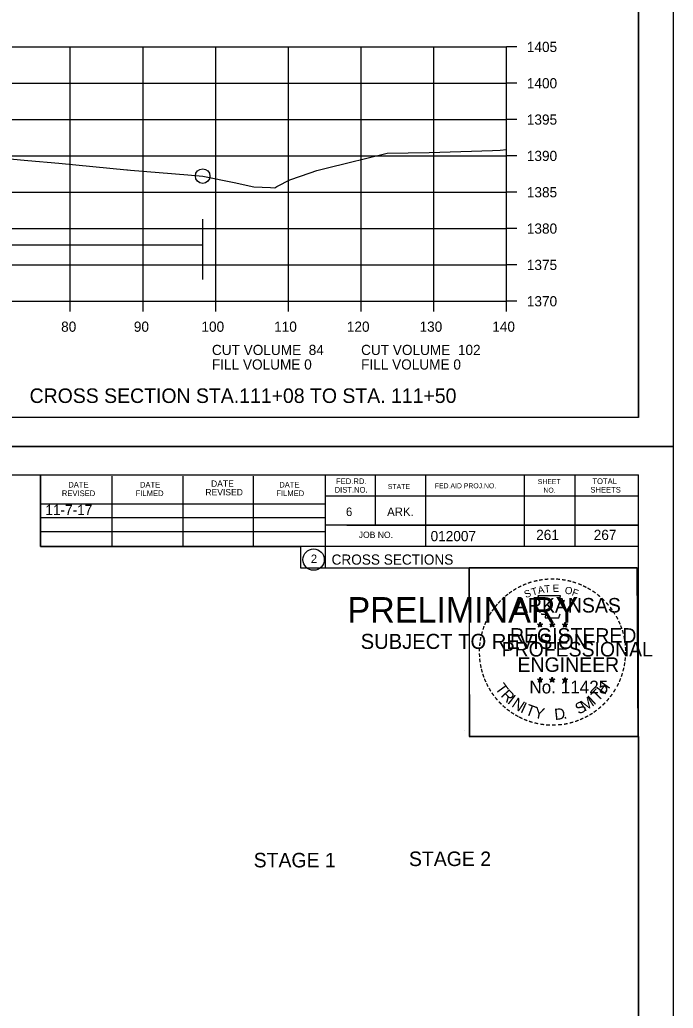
# Model space of a CAD drawing. Extents: x 1374311 to 1383814, y 384102 to 406278.
# Drawn here: x 1382793.9 to 1382883.8, y 386748.6 to 386884.7 of the extents above; entities that cross this region are included whole.
import ezdxf

# ---------------------------------------------------------------- set-up
doc = ezdxf.new("R2010")
doc.units = 0
for name, color, linetype in [('R_Axis', 7, 'Continuous'), ('R_Axis Annot', 7, 'Continuous'), ('R_Border', 7, 'Continuous'), ('R_Border PE', 7, 'Continuous'), ('R_Border Prem', 7, 'Continuous'), ('R_Draft', 7, 'Continuous'), ('R_Exist Surface', 7, 'Continuous'), ('R_Fin Surface', 7, 'Continuous'), ('R_Grid', 7, 'Continuous'), ('R_No Plot', 7, 'Continuous'), ('R_Water', 7, 'Continuous')]:
    doc.layers.add(name, color=color, linetype=linetype)

msp = doc.modelspace()

# ---------------------------------------------------------------- linework, layer by layer
at = {"layer": 'R_Axis'}
for p, q in [((1382860.86, 386845.92), (1382860.86, 386880.92)), ((1382862.26, 386880.92), (1382860.86, 386880.92)), ((1382862.26, 386875.92), (1382860.86, 386875.92)), ((1382862.26, 386870.92), (1382860.86, 386870.92)), ((1382862.26, 386865.92), (1382860.86, 386865.92)), ((1382862.26, 386860.92), (1382860.86, 386860.92)), ((1382862.26, 386855.92), (1382860.86, 386855.92)), ((1382862.26, 386850.92), (1382860.86, 386850.92)), ((1382580.86, 386845.92), (1382860.86, 386845.92)), ((1382800.86, 386844.52), (1382800.86, 386845.92)), ((1382810.86, 386844.52), (1382810.86, 386845.92)), ((1382820.86, 386844.52), (1382820.86, 386845.92)), ((1382830.86, 386844.52), (1382830.86, 386845.92)), ((1382840.86, 386844.52), (1382840.86, 386845.92)), ((1382850.86, 386844.52), (1382850.86, 386845.92)), ((1382860.86, 386844.52), (1382860.86, 386845.92)), ((1382862.26, 386845.92), (1382860.86, 386845.92))]:
    msp.add_line(p, q, dxfattribs=at)
at = {"layer": 'R_Border'}
for p, q in [((1382879.04, 386829.92), (1382879.04, 387035.38)), ((1382879.04, 386829.92), (1382562.86, 386829.92)), ((1382562.86, 386822.04), (1382879.04, 386822.04)), ((1382796.78, 386812.16), (1382796.78, 386822.04)), ((1382806.64, 386812.16), (1382806.64, 386821.84)), ((1382816.4, 386812.16), (1382816.4, 386821.84)), ((1382826.08, 386812.16), (1382826.08, 386821.84)), ((1382835.94, 386822.04), (1382835.94, 386809.24)), ((1382842.78, 386822.04), (1382842.78, 386815.1)), ((1382849.72, 386822.04), (1382849.72, 386812.16)), ((1382863.3, 386822.04), (1382863.3, 386812.16)), ((1382870.24, 386822.04), (1382870.24, 386812.16)), ((1382879.04, 386616.58), (1382879.04, 386822.04)), ((1382879.04, 386819.1), (1382835.94, 386819.1)), ((1382879.04, 386819.12), (1382879.04, 386819.12)), ((1382796.78, 386818.02), (1382835.94, 386818.02)), ((1382796.78, 386816.16), (1382835.94, 386816.16)), ((1382796.78, 386812.16), (1382796.78, 386814.22)), ((1382796.78, 386814.22), (1382835.94, 386814.22)), ((1382879.04, 386815.1), (1382835.94, 386815.1)), ((1382838.9, 386815.1), (1382879.04, 386815.1)), ((1382879.04, 386812.16), (1382796.78, 386812.16)), ((1382835.94, 386809.24), (1382879.04, 386809.24))]:
    msp.add_line(p, q, dxfattribs=at)
msp.add_circle((1382834.33, 386810.37), 1.47, dxfattribs=at)
at = {"layer": 'R_Border PE'}
for p, q in [((1382865.13, 386801.49), (1382865.47, 386801.38)), ((1382865.13, 386801.49), (1382865.38, 386801.45)), ((1382865.13, 386801.49), (1382865.36, 386801.37)), ((1382865.26, 386801.09), (1382865.47, 386801.38)), ((1382865.26, 386801.09), (1382865.38, 386801.33)), ((1382865.26, 386801.09), (1382865.47, 386801.3)), ((1382865.47, 386801.75), (1382865.43, 386801.5)), ((1382865.47, 386801.38), (1382865.47, 386801.75)), ((1382865.47, 386801.75), (1382865.52, 386801.5)), ((1382865.82, 386801.49), (1382865.47, 386801.38)), ((1382865.69, 386801.09), (1382865.47, 386801.38)), ((1382865.69, 386801.09), (1382865.47, 386801.3)), ((1382865.82, 386801.49), (1382865.54, 386801.44)), ((1382865.69, 386801.09), (1382865.55, 386801.38)), ((1382865.82, 386801.49), (1382865.62, 386801.39)), ((1382866.8, 386801.49), (1382867.14, 386801.38)), ((1382866.8, 386801.49), (1382867.05, 386801.45)), ((1382866.8, 386801.49), (1382867.03, 386801.37)), ((1382866.93, 386801.09), (1382867.14, 386801.38)), ((1382866.93, 386801.09), (1382867.05, 386801.33)), ((1382866.93, 386801.09), (1382867.14, 386801.3)), ((1382867.14, 386801.75), (1382867.1, 386801.5)), ((1382867.14, 386801.38), (1382867.14, 386801.75)), ((1382867.14, 386801.75), (1382867.19, 386801.5)), ((1382867.49, 386801.49), (1382867.14, 386801.38)), ((1382867.36, 386801.09), (1382867.14, 386801.38)), ((1382867.36, 386801.09), (1382867.14, 386801.3)), ((1382867.49, 386801.49), (1382867.21, 386801.44)), ((1382867.36, 386801.09), (1382867.22, 386801.38)), ((1382867.49, 386801.49), (1382867.29, 386801.39)), ((1382868.56, 386801.48), (1382868.91, 386801.37)), ((1382868.56, 386801.48), (1382868.81, 386801.44)), ((1382868.56, 386801.48), (1382868.8, 386801.36)), ((1382868.69, 386801.07), (1382868.91, 386801.37)), ((1382868.69, 386801.07), (1382868.82, 386801.32)), ((1382868.69, 386801.07), (1382868.91, 386801.29)), ((1382868.91, 386801.74), (1382868.87, 386801.48)), ((1382868.91, 386801.37), (1382868.91, 386801.74)), ((1382868.91, 386801.74), (1382868.96, 386801.49)), ((1382869.26, 386801.48), (1382868.91, 386801.37)), ((1382869.12, 386801.07), (1382868.91, 386801.37)), ((1382869.12, 386801.07), (1382868.91, 386801.29)), ((1382869.26, 386801.48), (1382868.97, 386801.43)), ((1382869.12, 386801.07), (1382868.98, 386801.36)), ((1382869.26, 386801.48), (1382869.05, 386801.38)), ((1382865.12, 386793.92), (1382865.47, 386793.81)), ((1382865.12, 386793.92), (1382865.37, 386793.88)), ((1382865.12, 386793.92), (1382865.36, 386793.8)), ((1382865.25, 386793.51), (1382865.47, 386793.81)), ((1382865.47, 386794.17), (1382865.43, 386793.92)), ((1382865.47, 386793.81), (1382865.47, 386794.17)), ((1382865.47, 386794.17), (1382865.52, 386793.92)), ((1382865.82, 386793.92), (1382865.47, 386793.81)), ((1382865.68, 386793.51), (1382865.47, 386793.81)), ((1382865.82, 386793.92), (1382865.53, 386793.87)), ((1382865.68, 386793.51), (1382865.55, 386793.8)), ((1382865.82, 386793.92), (1382865.61, 386793.82)), ((1382866.79, 386793.92), (1382867.14, 386793.81)), ((1382866.79, 386793.92), (1382867.04, 386793.88)), ((1382866.79, 386793.92), (1382867.03, 386793.8)), ((1382866.92, 386793.51), (1382867.14, 386793.81)), ((1382867.14, 386794.17), (1382867.1, 386793.92)), ((1382867.14, 386793.81), (1382867.14, 386794.17)), ((1382867.14, 386794.17), (1382867.19, 386793.92)), ((1382867.49, 386793.92), (1382867.14, 386793.81)), ((1382867.35, 386793.51), (1382867.14, 386793.81)), ((1382867.49, 386793.92), (1382867.2, 386793.87)), ((1382867.35, 386793.51), (1382867.22, 386793.8)), ((1382867.49, 386793.92), (1382867.28, 386793.82)), ((1382868.56, 386793.91), (1382868.91, 386793.8)), ((1382868.56, 386793.91), (1382868.81, 386793.87)), ((1382868.56, 386793.91), (1382868.79, 386793.79)), ((1382868.69, 386793.5), (1382868.91, 386793.8)), ((1382868.91, 386794.16), (1382868.87, 386793.91)), ((1382868.91, 386793.8), (1382868.91, 386794.16)), ((1382868.91, 386794.16), (1382868.96, 386793.91)), ((1382869.25, 386793.91), (1382868.91, 386793.8)), ((1382869.12, 386793.5), (1382868.91, 386793.8)), ((1382869.25, 386793.91), (1382868.97, 386793.86)), ((1382869.12, 386793.5), (1382868.98, 386793.79)), ((1382869.25, 386793.91), (1382869.05, 386793.81)), ((1382865.25, 386793.51), (1382865.38, 386793.76)), ((1382865.25, 386793.51), (1382865.47, 386793.73)), ((1382865.68, 386793.51), (1382865.47, 386793.73)), ((1382866.92, 386793.51), (1382867.05, 386793.76)), ((1382866.92, 386793.51), (1382867.14, 386793.73)), ((1382867.35, 386793.51), (1382867.14, 386793.73)), ((1382868.69, 386793.5), (1382868.82, 386793.75)), ((1382868.69, 386793.5), (1382868.9, 386793.72)), ((1382869.12, 386793.5), (1382868.9, 386793.72))]:
    msp.add_line(p, q, dxfattribs=at)
for points in [[(1382865.17, 386805.37), (1382865.44, 386804.54)], [(1382868.68, 386804.45), (1382868.82, 386804.73), (1382868.13, 386804.71), (1382868.28, 386805.37), (1382865.17, 386805.37)], [(1382865.66, 386802.95), (1382865.66, 386802.86), (1382866.22, 386802.84), (1382866.17, 386802.37), (1382868.04, 386802.37), (1382868.24, 386802.91)], [(1382865.47, 386801.75), (1382865.69, 386801.09), (1382865.13, 386801.49), (1382865.82, 386801.49), (1382865.26, 386801.09), (1382865.47, 386801.75)], [(1382867.14, 386801.75), (1382867.36, 386801.09), (1382866.8, 386801.49), (1382867.49, 386801.49), (1382866.93, 386801.09), (1382867.14, 386801.75)], [(1382868.91, 386801.74), (1382869.12, 386801.07), (1382868.56, 386801.48), (1382869.26, 386801.48), (1382868.69, 386801.07), (1382868.91, 386801.74)], [(1382865.47, 386794.17), (1382865.68, 386793.51), (1382865.12, 386793.92), (1382865.82, 386793.92), (1382865.25, 386793.51), (1382865.47, 386794.17)], [(1382867.14, 386794.17), (1382867.35, 386793.51), (1382866.79, 386793.92), (1382867.49, 386793.92), (1382866.92, 386793.51), (1382867.14, 386794.17)], [(1382868.91, 386794.16), (1382869.12, 386793.5), (1382868.56, 386793.91), (1382869.25, 386793.91), (1382868.69, 386793.5), (1382868.91, 386794.16)]]:
    msp.add_lwpolyline(points, dxfattribs=at)
for centre, radius in [((1382865.47, 386801.38), 0.172), ((1382865.47, 386801.38), 0.145), ((1382865.47, 386801.38), 0.116), ((1382865.47, 386801.38), 0.0991), ((1382865.47, 386801.38), 0.0747), ((1382865.47, 386801.38), 0.0495), ((1382865.47, 386801.38), 0.0296), ((1382867.14, 386801.38), 0.172), ((1382867.14, 386801.38), 0.145), ((1382867.14, 386801.38), 0.116), ((1382867.14, 386801.38), 0.0991), ((1382867.14, 386801.38), 0.0747), ((1382867.14, 386801.38), 0.0495), ((1382867.14, 386801.38), 0.0296), ((1382868.91, 386801.37), 0.172), ((1382868.91, 386801.37), 0.145), ((1382868.91, 386801.37), 0.116), ((1382868.91, 386801.37), 0.0991), ((1382868.91, 386801.37), 0.0747), ((1382868.91, 386801.37), 0.0495), ((1382868.91, 386801.37), 0.0296), ((1382865.47, 386793.81), 0.172), ((1382865.47, 386793.81), 0.145), ((1382865.47, 386793.81), 0.116), ((1382865.47, 386793.81), 0.0991), ((1382865.47, 386793.81), 0.0747), ((1382865.47, 386793.81), 0.0495), ((1382865.47, 386793.81), 0.0296), ((1382867.14, 386793.81), 0.172), ((1382867.14, 386793.81), 0.145), ((1382867.14, 386793.81), 0.116), ((1382867.14, 386793.81), 0.0991), ((1382867.14, 386793.81), 0.0747), ((1382867.14, 386793.81), 0.0495), ((1382867.14, 386793.81), 0.0296), ((1382868.91, 386793.8), 0.172), ((1382868.91, 386793.8), 0.145), ((1382868.91, 386793.8), 0.116), ((1382868.91, 386793.8), 0.0991), ((1382868.91, 386793.8), 0.0747), ((1382868.91, 386793.8), 0.0495), ((1382868.91, 386793.8), 0.0296)]:
    msp.add_circle(centre, radius, dxfattribs=at)
at = {"layer": 'R_Exist Surface'}
msp.add_lwpolyline([(1382789.51, 386865.78), (1382795.04, 386865.3), (1382799.29, 386864.9), (1382808.64, 386864.01), (1382808.74, 386864), (1382809.14, 386863.97), (1382817.01, 386863.31), (1382819.07, 386863.14), (1382823.38, 386862.25), (1382826.09, 386861.66), (1382828.42, 386861.56), (1382828.98, 386861.54), (1382829.27, 386861.7), (1382829.36, 386861.76), (1382831.06, 386862.64), (1382833.84, 386863.58), (1382834.79, 386863.89), (1382836.22, 386864.26), (1382844.46, 386866.28), (1382850.24, 386866.38), (1382858.94, 386866.66), (1382859.99, 386866.69), (1382860.86, 386866.79)], dxfattribs=at)
at = {"layer": 'R_Grid'}
for p, q in [((1382580.86, 386880.92), (1382860.86, 386880.92)), ((1382800.86, 386845.92), (1382800.86, 386880.92)), ((1382810.86, 386845.92), (1382810.86, 386880.92)), ((1382820.86, 386845.92), (1382820.86, 386880.92)), ((1382830.86, 386845.92), (1382830.86, 386880.92)), ((1382840.86, 386845.92), (1382840.86, 386880.92)), ((1382850.86, 386845.92), (1382850.86, 386880.92)), ((1382860.86, 386845.92), (1382860.86, 386880.92)), ((1382580.86, 386875.92), (1382860.86, 386875.92)), ((1382580.86, 386870.92), (1382860.86, 386870.92)), ((1382580.86, 386865.92), (1382860.86, 386865.92)), ((1382580.86, 386860.92), (1382860.86, 386860.92)), ((1382580.86, 386855.92), (1382860.86, 386855.92)), ((1382580.86, 386850.92), (1382860.86, 386850.92)), ((1382580.86, 386845.92), (1382860.86, 386845.92))]:
    msp.add_line(p, q, dxfattribs=at)
at = {"layer": 'R_No Plot'}
for p, q in [((1382550.46, 386825.94), (1382883.79, 386825.94)), ((1382550.46, 386825.93), (1382883.79, 386825.93)), ((1382855.08, 386786.78), (1382855.08, 386786.78))]:
    msp.add_line(p, q, dxfattribs=at)
for points in [[(1382550.45, 387039.27), (1382883.79, 387039.27), (1382883.79, 386825.93), (1382550.45, 386825.93)], [(1382796.78, 387035.38), (1382796.78, 387025.5), (1382832.51, 387025.5), (1382832.51, 387022.58), (1382855.71, 387022.58), (1382855.71, 386999.36), (1382879.04, 386999.36), (1382879.04, 386829.92), (1382562.86, 386829.92), (1382562.86, 387035.38)], [(1382550.45, 386825.93), (1382883.79, 386825.93), (1382883.79, 386612.6), (1382550.45, 386612.6)], [(1382796.78, 386822.04), (1382796.78, 386812.16), (1382832.51, 386812.16), (1382832.51, 386809.24), (1382855.71, 386809.24), (1382855.71, 386786.02), (1382879.04, 386786.02), (1382879.04, 386616.58), (1382562.86, 386616.58), (1382562.86, 386822.04)], [(1382855.71, 386809.27), (1382878.81, 386809.27), (1382878.93, 386786.02), (1382855.83, 386786.02)]]:
    msp.add_lwpolyline(points, close=True, dxfattribs=at)
msp.add_circle((1382819.07, 386863.14), 1, dxfattribs=at)
at = {"layer": 'R_Water'}
for p, q in [((1382819.07, 386848.89), (1382819.07, 386857.21)), ((1382732.95, 386853.68), (1382819.07, 386853.68))]:
    msp.add_line(p, q, dxfattribs=at)

# ---------------------------------------------------------------- texts
at = {"layer": 'R_Axis Annot'}
for s, p in [('1405', (1382863.66, 386880.22)), ('1400', (1382863.66, 386875.22)), ('1395', (1382863.66, 386870.22)), ('1390', (1382863.66, 386865.22)), ('1385', (1382863.66, 386860.22)), ('1380', (1382863.66, 386855.22)), ('1375', (1382863.66, 386850.22)), ('1370', (1382863.66, 386845.22)), ('80', (1382799.6, 386841.72)), ('90', (1382809.6, 386841.72)), ('100', (1382818.9, 386841.72)), ('110', (1382828.9, 386841.72)), ('120', (1382838.9, 386841.72)), ('130', (1382848.9, 386841.72)), ('140', (1382858.9, 386841.72)), ('CUT VOLUME  84', (1382820.34, 386838.52)), ('CUT VOLUME  102', (1382840.86, 386838.52)), ('FILL VOLUME 0', (1382820.34, 386836.52)), ('FILL VOLUME 0', (1382840.86, 386836.52))]:
    msp.add_text(s, height=1.4, dxfattribs=at).set_placement(p)
at = {"layer": 'R_Border'}
for s, height, p in [('DATE', 0.782, (1382800.58, 386820.28)), ('DATE', 0.782, (1382810.44, 386820.28)), ('DATE', 0.879, (1382820.22, 386820.38)), ('DATE', 0.782, (1382829.6, 386820.28)), ('FED.RD.', 0.782, (1382837.42, 386820.76)), ('SHEET', 0.684, (1382865.16, 386820.76)), ('TOTAL', 0.782, (1382872.68, 386820.76)), ('REVISED', 0.782, (1382799.7, 386819.1)), ('FILMED', 0.782, (1382809.86, 386819.1)), ('REVISED', 0.879, (1382819.44, 386819.2)), ('FILMED', 0.782, (1382829.2, 386819.1)), ('DIST.NO.', 0.782, (1382837.22, 386819.58)), ('STATE', 0.684, (1382844.54, 386820.08)), ('FED.AID PROJ.NO.', 0.684, (1382851, 386820.18)), ('NO.', 0.684, (1382865.94, 386819.58)), ('SHEETS', 0.782, (1382872.4, 386819.58)), ('6', 1.17, (1382838.78, 386816.36)), ('ARK.', 1.172, (1382844.44, 386816.36)), ('JOB NO.', 0.879, (1382840.54, 386813.34)), ('012007', 1.4, (1382850.42, 386812.9)), ('2', 1.17, (1382833.94, 386809.89)), ('CROSS SECTIONS', 1.4, (1382836.8, 386809.67))]:
    msp.add_text(s, height=height, rotation=360, dxfattribs=at).set_placement(p)
at = {"layer": 'R_Border PE'}
for s, height, rotation, p in [('-', 1.6, 19.1761, (1382863.91, 386806.5)), ('-', 1.6, 13.6301, (1382864.66, 386806.74)), ('-', 1.6, 10.2193, (1382865.34, 386806.9)), ('-', 1.6, 5.8968, (1382866.07, 386807.01)), ('-', 1.6, 0.1862, (1382866.84, 386807.08)), ('-', 1.6, 357.743, (1382867.57, 386807.07)), ('-', 1.6, 352.1617, (1382868.31, 386807.01)), ('-', 1.6, 347.2049, (1382869.03, 386806.9)), ('-', 1.6, 342.3362, (1382869.66, 386806.75)), ('-', 1.6, 36.2317, (1382861.47, 386805.15)), ('-', 1.6, 34.0636, (1382862.05, 386805.54)), ('-', 1.6, 28.7918, (1382862.65, 386805.91)), ('-', 1.6, 24.3072, (1382863.28, 386806.23)), ('S', 1, 21.594, (1382863.52, 386805.05)), ('T', 1, 16.4036, (1382864.44, 386805.38)), ('A', 1, 11.2132, (1382865.26, 386805.63)), ('T', 1, 6.0228, (1382866.11, 386805.8)), ('E', 1, 0.8323, (1382867.22, 386805.91)), ('O', 1, 350.4515, (1382868.82, 386805.7)), ('F', 1, 340.0707, (1382869.77, 386805.47)), ('-', 1.6, 337.8551, (1382870.4, 386806.52)), ('-', 1.6, 334.1211, (1382871.03, 386806.25)), ('-', 1.6, 329.6409, (1382871.61, 386805.97)), ('-', 1.6, 325.8627, (1382872.25, 386805.61)), ('-', 1.6, 48.423, (1382860.12, 386803.87)), ('-', 1.6, 42.9622, (1382860.56, 386804.35)), ('-', 1.6, 38.9507, (1382861, 386804.77)), ('ARKANSAS', 2, 360, (1382862.02, 386803.08)), ('-', 1.6, 320.5297, (1382872.86, 386805.18)), ('-', 1.6, 315.5786, (1382873.46, 386804.69)), ('-', 1.6, 54.2325, (1382859.3, 386802.82)), ('-', 1.6, 50.6142, (1382859.71, 386803.39)), ('-', 1.6, 309.8797, (1382874.03, 386804.14)), ('-', 1.6, 306.6522, (1382874.56, 386803.54)), ('-', 1.6, 62.8713, (1382858.66, 386801.68)), ('-', 1.6, 58.0706, (1382858.97, 386802.29)), ('-', 1.4, 303.6753, (1382875.04, 386802.97)), ('-', 1.6, 299.6684, (1382875.36, 386802.37)), ('-', 1.6, 294.6628, (1382875.68, 386801.75)), ('-', 1.6, 72.3945, (1382858.18, 386800.44)), ('-', 1.6, 67.7743, (1382858.4, 386801.07)), ('REGISTERED', 2, 360, (1382861.34, 386798.93)), ('DWB', 0.01, 360, (1382865.46, 386801.38)), ('DWB', 0.01, 360, (1382867.13, 386801.38)), ('DWB', 0.01, 360, (1382868.9, 386801.37)), ('-', 1.6, 290.5728, (1382875.94, 386801.18)), ('-', 1.6, 285.1233, (1382876.18, 386800.6)), ('-', 1.6, 81.2013, (1382857.85, 386799.01)), ('-', 1.6, 75.461, (1382857.99, 386799.73)), ('-', 1.6, 280.5493, (1382876.38, 386799.86)), ('-', 1.6, 89.0622, (1382857.75, 386797.62)), ('-', 1.6, 85.1863, (1382857.78, 386798.32)), ('PROFESSIONAL', 2, 360, (1382860.19, 386797.03)), ('-', 1.6, 276.5962, (1382876.54, 386799.09)), ('-', 1.6, 274.3301, (1382876.6, 386798.37)), ('-', 1.6, 94.1959, (1382857.79, 386796.9)), ('-', 1.6, 98.9479, (1382857.86, 386796.23)), ('ENGINEER', 2, 360, (1382862.38, 386794.91)), ('-', 1.6, 263.5172, (1382876.61, 386797.07)), ('-', 1.6, 269.9407, (1382876.63, 386797.73)), ('-', 1.6, 101.7149, (1382858, 386795.5)), ('-', 1.6, 105.4578, (1382858.16, 386794.9)), ('-', 1.6, 255.7626, (1382876.43, 386795.74)), ('-', 1.6, 260.9953, (1382876.54, 386796.41)), ('-', 1.6, 109.0874, (1382858.37, 386794.27)), ('-', 1.6, 114.0643, (1382858.63, 386793.67)), ('DWB', 0.01, 360, (1382865.46, 386793.8)), ('DWB', 0.01, 360, (1382867.13, 386793.81)), ('DWB', 0.01, 360, (1382868.89, 386793.8)), ('-', 1.6, 247.8887, (1382876.03, 386794.34)), ('-', 1.6, 252.8681, (1382876.25, 386795.02)), ('-', 1.6, 115.7289, (1382858.93, 386793.06)), ('-', 1.6, 120.4471, (1382859.29, 386792.47)), ('T', 1.54, 306.0406, (1382859.23, 386792.65)), ('R', 1.54, 314.005, (1382859.99, 386791.6)), ('No. 11425', 1.757, 360, (1382864.01, 386791.95)), ('T', 1.54, 46.6444, (1382873.46, 386790.74)), ('H', 1.54, 54.6088, (1382874.35, 386791.68)), ('-', 1.6, 239.0712, (1382875.37, 386792.96)), ('-', 1.6, 244.6197, (1382875.77, 386793.71)), ('-', 1.6, 125.8934, (1382859.69, 386791.91)), ('-', 1.6, 130.7181, (1382860.15, 386791.36)), ('I', 1.54, 321.9694, (1382860.89, 386790.67)), ('N', 1.54, 326.5002, (1382861.46, 386790.2)), ('M', 1.54, 32.6563, (1382871.61, 386789.42)), ('I', 1.54, 42.1136, (1382872.9, 386790.26)), ('-', 1.6, 231.2538, (1382874.54, 386791.74)), ('-', 1.6, 233.8452, (1382874.97, 386792.31)), ('-', 1.6, 134.2238, (1382860.67, 386790.81)), ('-', 1.6, 138.9338, (1382861.2, 386790.35)), ('-', 1.6, 144.6463, (1382861.75, 386789.94)), ('I', 1.54, 335.3603, (1382862.67, 386789.41)), ('T', 1.54, 339.8912, (1382863.33, 386789.08)), ('Y', 1.54, 347.8556, (1382864.55, 386788.64)), ('D', 1.54, 6.3969, (1382867.53, 386788.28)), ('S', 1.54, 26.9312, (1382870.78, 386789.01)), ('-', 1.6, 215.7363, (1382872.99, 386790.2)), ('-', 1.6, 221.0851, (1382873.54, 386790.67)), ('-', 1.6, 225.7653, (1382874.06, 386791.18)), ('-', 1.6, 148.0898, (1382862.31, 386789.57)), ('-', 1.6, 151.5704, (1382862.89, 386789.25)), ('-', 1.6, 154.6002, (1382863.41, 386789)), ('-', 1.6, 158.5612, (1382864.04, 386788.74)), ('.', 1.54, 13.7642, (1382868.72, 386788.41)), ('-', 1.6, 200.7184, (1382870.65, 386788.87)), ('-', 1.6, 204.2516, (1382871.27, 386789.15)), ('-', 1.6, 207.3568, (1382871.9, 386789.46)), ('-', 1.6, 212.2491, (1382872.46, 386789.81)), ('-', 1.6, 162.7983, (1382864.72, 386788.53)), ('-', 1.6, 167.5555, (1382865.44, 386788.37)), ('-', 1.6, 173.1155, (1382866.21, 386788.26)), ('-', 1.6, 176.5183, (1382866.96, 386788.2)), ('-', 1.6, 181.5918, (1382867.7, 386788.22)), ('-', 1.6, 185.8167, (1382868.51, 386788.3)), ('-', 1.6, 191.2858, (1382869.25, 386788.43)), ('-', 1.6, 195.4743, (1382869.98, 386788.63))]:
    msp.add_text(s, height=height, rotation=rotation, dxfattribs=at).set_placement(p)
at = {"layer": 'R_Border Prem'}
for s, height, p in [('PRELIMINARY', 3.5, (1382838.99, 386801.7)), ('DWB', 0.01, (1382839.74, 386803.55)), ('SUBJECT TO REVISION', 2.0751, (1382840.8, 386798.07))]:
    msp.add_text(s, height=height, rotation=360, dxfattribs=at).set_placement(p)
at = {"layer": 'R_Draft'}
msp.add_text('CROSS SECTION STA.111+08 TO STA. 111+50', height=2, dxfattribs=at).set_placement((1382795.26, 386831.92))
at = {"layer": 'R_Fin Surface'}
msp.add_text('11-7-17', height=1.4, dxfattribs=at).set_placement((1382797.43, 386816.51))
at = {"layer": 'R_Water'}
for s, p in [('261', (1382864.94, 386813.07)), ('267', (1382872.86, 386813.07))]:
    msp.add_text(s, height=1.4, rotation=360, dxfattribs=at).set_placement(p)
for s, p in [('STAGE 1', (1382826.08, 386768.01)), ('STAGE 2', (1382847.44, 386768.19))]:
    msp.add_text(s, height=2, dxfattribs=at).set_placement(p)

doc.saveas('drawing.dxf')
